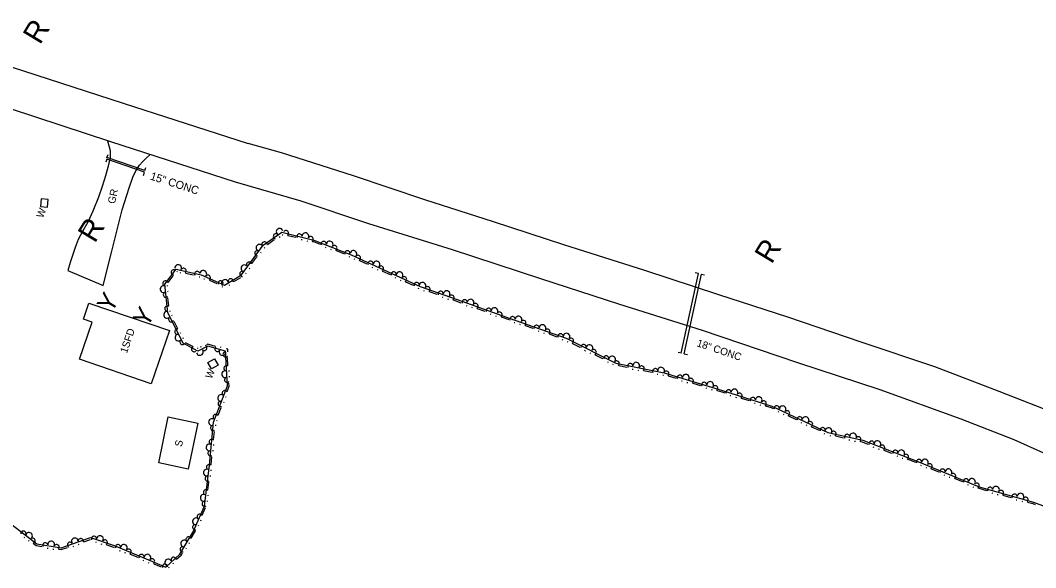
# Model space of a CAD drawing. Extents: x 2030130 to 2036320, y 723205 to 762423.
# Drawn here: x 2032906 to 2033413, y 760340 to 760614 of the extents above; entities that cross this region are included whole.
import ezdxf

# ---------------------------------------------------------------- set-up
doc = ezdxf.new("R2010")
doc.units = 0
for name, color, linetype in [('Draft_Station Cardinal Points', 7, 'Continuous'), ('Draft_Station Labels Major', 7, 'Continuous'), ('Draft_Station Tics Major', 7, 'Continuous'), ('Draft_Station Tics Minor', 7, 'Continuous'), ('Exist Terrain Model Ground Surface', 7, 'Continuous'), ('Old_Level_23', 7, 'Continuous'), ('Old_Level_26', 7, 'Continuous'), ('Old_Level_28', 7, 'Continuous')]:
    doc.layers.add(name, color=color, linetype=linetype)

msp = doc.modelspace()

# ---------------------------------------------------------------- linework, layer by layer
at = {"layer": 'Draft_Station Labels Major'}
for points in [[(2032832.59, 760613.36), (2032894.61, 760592.59), (2032957.05, 760572.43), (2033019.49, 760552.28)], [(2033013.2, 760532.89), (2032950.76, 760553.04), (2032888.41, 760573.49), (2032825.76, 760593.66)], [(2032949.17, 760553.56), (2032950.55, 760548.62), (2032950.49, 760545.31), (2032949.54, 760540.89), (2032948.16, 760536.08), (2032946.57, 760530.78), (2032944.62, 760525.31), (2032941.76, 760518.4), (2032939.42, 760512.92), (2032936.8, 760508.6), (2032934.52, 760504.18), (2032933.01, 760500.22), (2032930.49, 760492.69), (2032929.3, 760488.66), (2032946.92, 760481.25), (2032951.2, 760497.63), (2032956.51, 760519.06), (2032960.04, 760530.11), (2032961.79, 760535.38), (2032963.68, 760539.17), (2032965.16, 760541.3), (2032966.6, 760543.11), (2032968.36, 760544.68), (2032970.54, 760546.65)], [(2033424.7, 760416.54), (2033394.8, 760428.2), (2033362.58, 760440.47), (2033325.75, 760452.77), (2033289.22, 760465.43), (2033254.74, 760476.58), (2033217.65, 760488.74), (2033177.23, 760501.54), (2033142.16, 760513.04), (2033107.78, 760524.08), (2033072.11, 760535.96), (2033036.11, 760547.48), (2033019.49, 760552.28)], [(2033417.08, 760397.28), (2033402.25, 760404), (2033375.76, 760414.28), (2033335.37, 760428.97), (2033294.16, 760442.46), (2033246.58, 760458.7), (2033205.19, 760471.67), (2033165.8, 760484.6), (2033121.62, 760499.02), (2033079.78, 760512.09), (2033045.88, 760523.44), (2033013.2, 760532.89)]]:
    msp.add_lwpolyline(points, dxfattribs=at)
at = {"layer": 'Draft_Station Tics Major'}
for points in [[(2032901.47, 760361.44), (2032913.81, 760351.98), (2032925.95, 760349.97), (2032940.73, 760355.09), (2032952.52, 760351.1), (2032968.44, 760344.49), (2032978.26, 760340.41), (2032985.31, 760346.87), (2032992, 760358.04), (2032997.58, 760370.9), (2033000.07, 760391.34), (2033002.22, 760412.78), (2033009.16, 760430.97), (2033008.08, 760448.36), (2032999.39, 760450.9), (2032994.32, 760448.34), (2032986.92, 760452.34), (2032979.32, 760467.58), (2032977.79, 760481.81), (2032983.41, 760489.32), (2032995.9, 760486.58), (2033007.7, 760481.38), (2033016.17, 760486.45), (2033027.03, 760501.32), (2033036.34, 760507.85), (2033052.3, 760503.94), (2033070.93, 760496.57), (2033105.44, 760480.62), (2033126.3, 760473.29), (2033152.81, 760463.92), (2033178.36, 760454.79), (2033203.3, 760442.29), (2033227.3, 760437.47)], [(2033035.04, 760505.43), (2033035.38, 760505.67)], [(2033036.46, 760506.55), (2033036.85, 760506.45)], [(2033039.34, 760506.27), (2033043.33, 760505.29)], [(2033027.48, 760499.84), (2033027.72, 760500.17)], [(2033029.1, 760501.76), (2033032.46, 760504.12)], [(2033046.02, 760504.21), (2033046.41, 760504.11)], [(2033048.8, 760503.52), (2033049.2, 760503.43)], [(2033051.69, 760503.24), (2033052.05, 760503.15), (2033055.41, 760501.82)], [(2033057.94, 760500.38), (2033058.32, 760500.23)], [(2033021.34, 760492.14), (2033023.76, 760495.45)], [(2033025.79, 760497.53), (2033026.03, 760497.86)], [(2033060.61, 760499.33), (2033060.99, 760499.18)], [(2033063.42, 760498.65), (2033067.24, 760497.15)], [(2033069.76, 760495.71), (2033070.14, 760495.56)], [(2033019.98, 760489.58), (2033020.22, 760489.91)], [(2033072.32, 760494.57), (2033072.69, 760494.4)], [(2033075.09, 760493.74), (2033078.82, 760492.02)], [(2033081.25, 760490.44), (2033081.62, 760490.27)], [(2032979.48, 760482.7), (2032981.94, 760485.98)], [(2032983.99, 760488.03), (2032984.23, 760488.36)], [(2032985.28, 760487.65), (2032985.68, 760487.56)], [(2032988.17, 760487.44), (2032992.18, 760486.56)], [(2032994.9, 760485.54), (2032995.3, 760485.45)], [(2032997.34, 760484.6), (2032997.71, 760484.44)], [(2033012.24, 760483.14), (2033015.76, 760485.25)], [(2033018.28, 760487.26), (2033018.53, 760487.6)], [(2033083.86, 760489.24), (2033084.23, 760489.07)], [(2033086.64, 760488.41), (2033090.36, 760486.69)], [(2033092.79, 760485.11), (2033093.16, 760484.94)], [(2032979.13, 760480.8), (2032979.09, 760481.21)], [(2033000.13, 760483.82), (2033003.88, 760482.17)], [(2033006.35, 760480.63), (2033006.72, 760480.47)], [(2033009.99, 760481.32), (2033010.34, 760481.53)], [(2033095.4, 760483.91), (2033095.77, 760483.73)], [(2033098.18, 760483.07), (2033101.9, 760481.35)], [(2033104.33, 760479.78), (2033104.7, 760479.61)], [(2032979.78, 760470.98), (2032979.34, 760475.05)], [(2032979.44, 760477.95), (2032979.4, 760478.36)], [(2033107.12, 760478.72), (2033107.51, 760478.59)], [(2033109.97, 760478.16), (2033113.84, 760476.8)], [(2033116.41, 760475.46), (2033116.8, 760475.32)], [(2033119.12, 760474.51), (2033119.51, 760474.37)], [(2033121.96, 760473.94), (2033125.83, 760472.58)], [(2033128.4, 760471.24), (2033128.79, 760471.1)], [(2033131.11, 760470.28), (2033131.49, 760470.14)], [(2033133.95, 760469.71), (2033137.82, 760468.34)], [(2032980.5, 760468.17), (2032980.45, 760468.57)], [(2032981.5, 760465.97), (2032981.32, 760466.33)], [(2033140.39, 760467), (2033140.77, 760466.87)], [(2033143.09, 760466.04), (2033143.48, 760465.91)], [(2033145.94, 760465.47), (2033149.8, 760464.11)], [(2032984.25, 760459.55), (2032982.42, 760463.22)], [(2033152.38, 760462.76), (2033152.4, 760462.76), (2033152.76, 760462.63)], [(2033155.07, 760461.8), (2033155.46, 760461.66)], [(2033157.91, 760461.22), (2033161.78, 760459.84)], [(2032985.89, 760457.16), (2032985.71, 760457.53)], [(2032987.17, 760454.59), (2032986.99, 760454.96)], [(2033164.34, 760458.49), (2033164.73, 760458.35)], [(2033167.04, 760457.52), (2033167.43, 760457.39)], [(2033169.89, 760456.94), (2033173.75, 760455.56)], [(2033176.31, 760454.21), (2033176.7, 760454.07)], [(2032991.77, 760450.65), (2032988.16, 760452.6)], [(2032994.49, 760449.65), (2032994.13, 760449.84)], [(2032995.91, 760450.52), (2032995.54, 760450.33)], [(2033003.17, 760450.65), (2032999.31, 760451.78), (2032998.66, 760451.44)], [(2033006.04, 760450.24), (2033005.64, 760450.36)], [(2033009.33, 760448.06), (2033009.25, 760449.3), (2033008.4, 760449.55)], [(2033178.83, 760453.18), (2033179.19, 760452.99)], [(2033181.58, 760452.26), (2033185.24, 760450.42)], [(2033009.35, 760441.07), (2033009.1, 760445.17)], [(2033187.63, 760448.77), (2033187.99, 760448.59)], [(2033190.19, 760447.48), (2033190.56, 760447.3)], [(2033192.94, 760446.57), (2033196.61, 760444.73)], [(2033198.99, 760443.08), (2033199.36, 760442.89)], [(2033201.56, 760441.79), (2033201.93, 760441.61)], [(2033204.65, 760441.19), (2033208.67, 760440.38)], [(2033211.4, 760439.41), (2033211.81, 760439.33)], [(2033009.94, 760438.23), (2033009.91, 760438.64)], [(2033010.12, 760435.37), (2033010.09, 760435.78)], [(2033214.22, 760438.85), (2033214.62, 760438.76)], [(2033217.11, 760438.68), (2033221.13, 760437.87)], [(2033223.86, 760436.91), (2033224.27, 760436.83)], [(2033226.68, 760436.34), (2033227.01, 760436.28)], [(2033227.3, 760437.47), (2033256.48, 760428.74), (2033281.22, 760420.9), (2033309.09, 760407.67), (2033326.64, 760403.78), (2033354.17, 760393.18), (2033384.87, 760380.56), (2033411.94, 760372.87), (2033436.62, 760363.72)], [(2033229.45, 760435.97), (2033233.38, 760434.8)], [(2033008.98, 760428.21), (2033009.99, 760430.84), (2033009.88, 760432.48)], [(2033236.01, 760433.58), (2033236.4, 760433.46)], [(2033238.76, 760432.76), (2033239.15, 760432.64)], [(2033241.63, 760432.33), (2033245.56, 760431.15)], [(2033248.19, 760429.94), (2033248.58, 760429.82)], [(2033250.94, 760429.11), (2033251.33, 760429)], [(2033008.34, 760425.38), (2033008.49, 760425.76)], [(2033253.81, 760428.68), (2033256.24, 760427.96), (2033257.72, 760427.49)], [(2033260.33, 760426.23), (2033260.72, 760426.11)], [(2033263.06, 760425.36), (2033263.46, 760425.24)], [(2033265.93, 760424.89), (2033269.83, 760423.65)], [(2033004.45, 760416.33), (2033005.91, 760420.16)], [(2033007.32, 760422.7), (2033007.46, 760423.08)], [(2033272.45, 760422.39), (2033272.84, 760422.27)], [(2033275.18, 760421.52), (2033275.57, 760421.4)], [(2033278.04, 760421.05), (2033280.92, 760420.14), (2033281.8, 760419.72)], [(2033003.81, 760413.5), (2033003.95, 760413.89)], [(2033284.22, 760418.12), (2033284.59, 760417.94)], [(2033286.81, 760416.89), (2033287.18, 760416.71)], [(2033289.58, 760416.02), (2033293.28, 760414.26)], [(2033003.28, 760411.04), (2033003.32, 760411.45)], [(2033295.7, 760412.66), (2033296.07, 760412.49)], [(2033298.29, 760411.43), (2033298.66, 760411.26)], [(2033301.06, 760410.57), (2033304.77, 760408.81)], [(2033002.17, 760404.14), (2033002.58, 760408.22)], [(2033307.18, 760407.21), (2033307.55, 760407.03)], [(2033310.14, 760406.17), (2033310.54, 760406.08)], [(2033313.03, 760405.95), (2033317.03, 760405.07)], [(2033319.75, 760404.04), (2033320.15, 760403.95)], [(2033322.55, 760403.42), (2033322.95, 760403.33)], [(2033002.01, 760398.39), (2033002.05, 760398.8)], [(2033002.3, 760401.24), (2033002.34, 760401.65)], [(2033325.44, 760403.2), (2033326.4, 760402.99), (2033329.2, 760401.91)], [(2033331.73, 760400.5), (2033332.11, 760400.35)], [(2033334.41, 760399.47), (2033334.79, 760399.32)], [(2033337.23, 760398.82), (2033341.06, 760397.35)], [(2033000.91, 760391.49), (2033001.32, 760395.57)], [(2033343.59, 760395.93), (2033343.98, 760395.79)], [(2033346.27, 760394.9), (2033346.65, 760394.76)], [(2033349.1, 760394.26), (2033352.93, 760392.78)], [(2033000.97, 760388.57), (2033001.02, 760388.98)], [(2033355.42, 760391.34), (2033355.79, 760391.18)], [(2033358.07, 760390.25), (2033358.45, 760390.09)], [(2033360.88, 760389.54), (2033364.68, 760387.98)], [(2033000.63, 760385.73), (2033000.67, 760386.13)], [(2033367.18, 760386.5), (2033367.55, 760386.35)], [(2033369.83, 760385.41), (2033370.21, 760385.26)], [(2033372.64, 760384.7), (2033376.43, 760383.14)], [(2032999.38, 760378.85), (2032999.87, 760382.92)], [(2033378.93, 760381.67), (2033379.31, 760381.51)], [(2033381.59, 760380.58), (2033381.97, 760380.42)], [(2033384.4, 760379.87), (2033384.6, 760379.78), (2033388.42, 760378.7)], [(2032999.09, 760373.1), (2032999.14, 760373.51)], [(2032999.44, 760375.95), (2032999.49, 760376.36)], [(2033391.07, 760377.52), (2033391.47, 760377.41)], [(2033393.83, 760376.73), (2033394.23, 760376.62)], [(2033396.71, 760376.34), (2033400.65, 760375.22)], [(2033403.31, 760374.04), (2033403.7, 760373.93)], [(2033406.06, 760373.26), (2033406.46, 760373.15)], [(2032996.5, 760366.35), (2032998.14, 760370.11)], [(2033408.94, 760372.87), (2033411.69, 760372.09), (2033412.79, 760371.68)], [(2032995.74, 760363.56), (2032995.9, 760363.93)], [(2032991.01, 760354.79), (2032992.73, 760357.66), (2032993.07, 760358.45)], [(2032994.59, 760360.92), (2032994.76, 760361.3)], [(2032907.37, 760355.37), (2032907.69, 760355.12)], [(2032909.64, 760353.63), (2032909.97, 760353.38)], [(2032937.26, 760353.02), (2032940.74, 760354.22)], [(2032943.19, 760352.96), (2032943.58, 760352.83)], [(2032912.17, 760352.2), (2032913.47, 760351.21), (2032916.3, 760350.74)], [(2032919.07, 760349.86), (2032919.47, 760349.79)], [(2032921.9, 760349.39), (2032922.31, 760349.32)], [(2032924.8, 760349.33), (2032926.02, 760349.12), (2032929.12, 760350.2)], [(2032931.97, 760350.75), (2032932.36, 760350.88)], [(2032934.68, 760351.69), (2032935.07, 760351.82)], [(2032945.91, 760352.04), (2032946.3, 760351.9)], [(2032948.76, 760351.5), (2032952.24, 760350.33), (2032952.58, 760350.18)], [(2032955.08, 760348.71), (2032955.46, 760348.55)], [(2032957.73, 760347.6), (2032958.11, 760347.45)], [(2032988.41, 760349.66), (2032988.62, 760350.01)], [(2032989.89, 760352.12), (2032990.1, 760352.47)], [(2032960.54, 760346.88), (2032964.33, 760345.31)], [(2032966.82, 760343.83), (2032967.2, 760343.67)], [(2032969.47, 760342.73), (2032969.85, 760342.57)], [(2032983.66, 760344.25), (2032985.95, 760346.35), (2032986.58, 760347.4)], [(2032972.28, 760342.01), (2032976.07, 760340.43)], [(2032979.71, 760340.06), (2032980.01, 760340.34)], [(2032981.82, 760342), (2032982.12, 760342.28)]]:
    msp.add_lwpolyline(points, dxfattribs=at)
for centre, radius, start, end in [((2033033.33, 760505.73), 1.3, 53.4798, 254.2764), ((2033035.21, 760508.05), 1.69, 21.0086, 229.0811), ((2033038.34, 760507.36), 1.3, 306.9939, 147.7904), ((2033045.11, 760505.7), 1.3, 4.6603, 205.4569), ((2033048.1, 760505.81), 1.69, 332.1891, 180.2616), ((2033050.69, 760504.33), 1.3, 306.9939, 147.7904), ((2033025.1, 760500.06), 1.69, 39.7887, 247.8612), ((2033027.62, 760501.73), 1.3, 355.8133, 196.6099), ((2033057.24, 760501.98), 1.3, 356.8605, 197.6571), ((2033060.21, 760501.69), 1.69, 324.3893, 172.4618), ((2033062.58, 760499.87), 1.3, 299.194, 139.9906), ((2033024.07, 760497.26), 1.3, 72.2599, 273.0565), ((2033069.06, 760497.31), 1.3, 356.8605, 197.6571), ((2033072.06, 760496.95), 1.69, 321.1621, 169.2346), ((2033074.32, 760495), 1.3, 295.9668, 136.7634), ((2032984.52, 760489.92), 1.69, 333.5745, 181.647), ((2032987.15, 760488.5), 1.3, 308.3792, 149.1758), ((2033017.6, 760489.8), 1.69, 39.7887, 247.8612), ((2033019.95, 760491.63), 1.3, 14.5934, 215.39), ((2033080.65, 760492.08), 1.3, 353.6333, 194.4299), ((2033083.6, 760491.62), 1.69, 321.1621, 169.2346), ((2033085.86, 760489.67), 1.3, 295.9668, 136.7634), ((2032982.26, 760487.79), 1.3, 71.5731, 272.3696), ((2032993.96, 760487), 1.3, 6.0457, 206.8423), ((2032997.04, 760486.97), 1.69, 322.1948, 170.2673), ((2032999.33, 760485.07), 1.3, 296.9995, 137.7961), ((2033016.56, 760487), 1.3, 72.2599, 273.0565), ((2033092.19, 760486.74), 1.3, 353.6333, 194.4299), ((2033095.14, 760486.28), 1.69, 321.1621, 169.2346), ((2033097.4, 760484.33), 1.3, 295.9668, 136.7634), ((2032977.23, 760479.36), 1.69, 82.1281, 290.2006), ((2032978.08, 760482.21), 1.3, 13.9066, 214.7032), ((2033005.71, 760482.26), 1.3, 354.666, 195.4625), ((2033007.88, 760482.44), 1.69, 16.9006, 224.9731), ((2033010.76, 760483.22), 1.3, 351.7053, 192.5019), ((2033103.73, 760481.41), 1.3, 353.6333, 194.4299), ((2033106.64, 760481.07), 1.69, 326.5915, 174.664), ((2033109.08, 760479.34), 1.3, 301.3963, 142.1928), ((2032978.35, 760476.6), 1.3, 114.5993, 315.3959), ((2033115.66, 760477.03), 1.3, 359.0627, 199.8593), ((2033118.64, 760476.85), 1.69, 326.5915, 174.664), ((2033121.07, 760475.12), 1.3, 301.3963, 142.1928), ((2032979.1, 760469.66), 1.3, 56.9328, 257.7294), ((2033127.65, 760472.81), 1.3, 358.9693, 199.7659), ((2033130.63, 760472.62), 1.69, 326.4981, 174.5706), ((2033133.06, 760470.89), 1.3, 301.3029, 142.0994), ((2033139.64, 760468.57), 1.3, 358.9693, 199.7659), ((2033142.62, 760468.39), 1.69, 326.4981, 174.5706), ((2032978.94, 760466.52), 1.69, 102.4597, 310.5322), ((2032980.95, 760464.32), 1.3, 134.9309, 335.7275), ((2033145.05, 760466.66), 1.3, 301.3029, 142.0994), ((2033151.62, 760464.33), 1.3, 358.9693, 199.7659), ((2033154.6, 760464.15), 1.69, 326.3021, 174.3746), ((2032984.06, 760458.08), 1.3, 77.2644, 278.061), ((2033157.03, 760462.41), 1.3, 301.1069, 141.9034), ((2033163.6, 760460.06), 1.3, 358.7733, 199.5699), ((2033166.58, 760459.87), 1.69, 326.3021, 174.3746), ((2033169, 760458.13), 1.3, 301.1069, 141.9034), ((2032984.61, 760455.14), 1.69, 102.4597, 310.5322), ((2033175.57, 760455.78), 1.3, 358.7733, 199.5699), ((2033178.55, 760455.59), 1.69, 326.3021, 174.3746), ((2033180.84, 760453.54), 1.3, 294.1597, 134.9563), ((2032986.62, 760452.94), 1.3, 134.9309, 335.7275), ((2032992.46, 760449.34), 1.3, 112.3671, 313.1637), ((2032995.37, 760447.95), 1.69, 192.7398, 40.8123), ((2032997.56, 760449.97), 1.3, 225.211, 66.0075), ((2033004.12, 760449.52), 1.3, 124.5099, 325.3065), ((2033187.08, 760450.42), 1.3, 351.8262, 192.6228), ((2033190.01, 760449.87), 1.69, 319.355, 167.4275), ((2033192.21, 760447.85), 1.3, 294.1597, 134.9563), ((2033006.64, 760447.93), 1.69, 149.7052, 357.7777), ((2033008.18, 760446.75), 1.3, 111.9775, 312.774), ((2033198.44, 760444.73), 1.3, 351.8262, 192.6228), ((2033201.38, 760444.17), 1.69, 319.355, 167.4275), ((2033008.61, 760439.79), 1.3, 54.311, 255.1076), ((2033203.6, 760442.23), 1.3, 309.4103, 150.2069), ((2033210.44, 760440.86), 1.3, 7.0768, 207.8734), ((2033213.41, 760441.1), 1.69, 334.6056, 182.6781), ((2033216.07, 760439.73), 1.3, 309.4103, 150.2069), ((2033222.9, 760438.35), 1.3, 7.0768, 207.8734), ((2033225.88, 760438.59), 1.69, 334.6056, 182.6781), ((2033007.97, 760436.88), 1.69, 79.5063, 287.5788), ((2033008.96, 760434.06), 1.3, 111.9775, 312.774), ((2033228.5, 760437.11), 1.3, 304.1091, 144.9057), ((2033235.18, 760435.11), 1.3, 1.7756, 202.5722), ((2033238.17, 760435.07), 1.69, 329.3044, 177.3769), ((2033240.68, 760433.47), 1.3, 304.1091, 144.9057), ((2033247.36, 760431.47), 1.3, 1.7756, 202.5722), ((2033250.35, 760431.43), 1.69, 329.3044, 177.3769), ((2033252.86, 760429.82), 1.3, 304.1091, 144.9057), ((2033259.53, 760427.77), 1.3, 0.8573, 201.6539), ((2033262.51, 760427.69), 1.69, 328.3861, 176.4586), ((2033005.99, 760424.96), 1.69, 55.0743, 263.1468), ((2033007.78, 760427.35), 1.3, 29.879, 230.6756), ((2033265, 760426.04), 1.3, 303.1908, 143.9874), ((2033271.65, 760423.93), 1.3, 0.8573, 201.6539), ((2033274.63, 760423.85), 1.69, 328.3861, 176.4586), ((2033005.73, 760421.99), 1.3, 87.5455, 288.342), ((2033277.12, 760422.2), 1.3, 303.1908, 143.9874), ((2033283.63, 760419.76), 1.3, 353.0287, 193.8253), ((2033286.58, 760419.26), 1.69, 320.5575, 168.63), ((2033001.4, 760412.87), 1.69, 70.2458, 278.3183), ((2033003.24, 760415.47), 1.3, 29.879, 230.6756), ((2033288.82, 760417.29), 1.3, 295.3622, 136.1588), ((2033295.12, 760414.3), 1.3, 353.0287, 193.8253), ((2033298.06, 760413.81), 1.69, 320.5575, 168.63), ((2033001.93, 760409.94), 1.3, 102.717, 303.5135), ((2033300.3, 760411.84), 1.3, 295.3622, 136.1588), ((2033306.6, 760408.85), 1.3, 353.0287, 193.8253), ((2033309.54, 760408.36), 1.69, 320.5575, 168.63), ((2033001.24, 760403), 1.3, 45.0505, 245.8471), ((2033312, 760407.02), 1.3, 308.2694, 149.066), ((2033318.81, 760405.51), 1.3, 5.9359, 206.7325), ((2033321.79, 760405.69), 1.69, 333.4647, 181.5372), ((2033324.42, 760404.27), 1.3, 308.2694, 149.066), ((2033331.02, 760402.09), 1.3, 357.3926, 198.1892), ((2033333.99, 760401.82), 1.69, 324.9214, 172.9939), ((2033000.13, 760400.22), 1.69, 70.2458, 278.3183), ((2033000.66, 760397.29), 1.3, 102.717, 303.5135), ((2033336.38, 760400.03), 1.3, 299.7262, 140.5227), ((2033342.89, 760397.52), 1.3, 357.3926, 198.1892), ((2033345.86, 760397.26), 1.69, 324.9214, 172.9939), ((2033348.24, 760395.46), 1.3, 299.7262, 140.5227), ((2033354.75, 760392.95), 1.3, 356.0823, 196.8789), ((2033357.71, 760392.61), 1.69, 323.6111, 171.6836), ((2032998.79, 760387.6), 1.69, 69.0383, 277.1107), ((2032999.95, 760390.35), 1.3, 43.843, 244.6395), ((2033360.06, 760390.76), 1.3, 298.4158, 139.2124), ((2033366.5, 760388.11), 1.3, 356.0823, 196.8789), ((2033369.47, 760387.78), 1.69, 323.6111, 171.6836), ((2032999.26, 760384.65), 1.3, 101.5094, 302.306), ((2033371.81, 760385.93), 1.3, 298.4158, 139.2124), ((2033378.26, 760383.28), 1.3, 356.0823, 196.8789), ((2033381.23, 760382.94), 1.69, 323.6111, 171.6836), ((2032998.42, 760377.73), 1.3, 43.843, 244.6395), ((2033383.57, 760381.09), 1.3, 298.4158, 139.2124), ((2033390.23, 760379.04), 1.3, 2.5795, 203.376), ((2033393.21, 760379.04), 1.69, 330.1083, 178.1808), ((2033395.75, 760377.47), 1.3, 304.913, 145.7096), ((2032997.25, 760374.98), 1.69, 69.0383, 277.1107), ((2032997.72, 760372.03), 1.3, 101.5094, 302.306), ((2033402.46, 760375.56), 1.3, 2.5795, 203.376), ((2033405.44, 760375.57), 1.69, 330.1083, 178.1808), ((2033407.98, 760374), 1.3, 304.913, 145.7096), ((2032993.37, 760363.24), 1.69, 52.4875, 260.56), ((2032995.26, 760365.55), 1.3, 27.2922, 228.0888), ((2032907.14, 760357.1), 1.3, 340.9421, 181.7387), ((2032992.98, 760360.28), 1.3, 84.9587, 285.7553), ((2032909.92, 760356), 1.69, 308.4709, 156.5434), ((2032911.69, 760353.6), 1.3, 283.2757, 124.0722), ((2032921.02, 760351.62), 1.69, 336.5391, 184.6116), ((2032930.4, 760351.51), 1.3, 37.5415, 238.3381), ((2032932.85, 760353.22), 1.69, 5.0704, 213.1428), ((2032935.83, 760353.39), 1.3, 339.8751, 180.6716), ((2032942.42, 760354.52), 1.3, 359.7457, 200.5423), ((2032945.4, 760354.37), 1.69, 327.2745, 175.347), ((2032947.86, 760352.68), 1.3, 302.0792, 142.8758), ((2032987.5, 760352.12), 1.69, 45.0303, 253.1028), ((2032989.68, 760354.16), 1.3, 19.8351, 220.6316), ((2032918.06, 760351.28), 1.3, 9.0103, 209.8068), ((2032923.72, 760350.34), 1.3, 311.3438, 152.1404), ((2032954.41, 760350.31), 1.3, 355.8824, 196.679), ((2032957.38, 760349.97), 1.69, 323.4112, 171.4837), ((2032959.72, 760348.11), 1.3, 298.216, 139.0125), ((2032986.72, 760349.23), 1.3, 77.5015, 278.2981), ((2032966.16, 760345.44), 1.3, 355.8824, 196.679), ((2032969.12, 760345.09), 1.69, 323.3962, 171.4687), ((2032971.46, 760343.23), 1.3, 298.2009, 138.9975), ((2032979.53, 760342.68), 1.69, 28.4953, 236.5678), ((2032982.2, 760344.02), 1.3, 3.3001, 204.0966), ((2032977.9, 760340.56), 1.3, 355.8674, 196.664)]:
    msp.add_arc(centre, radius, start, end, dxfattribs=at)
at = {"layer": 'Draft_Station Tics Minor'}
for p, q in [((2032948.89, 760545.2), (2032949.43, 760546.75)), ((2032948.8, 760544.35), (2032948.26, 760542.8)), ((2032967.54, 760537.63), (2032967, 760536.07)), ((2032967.8, 760538.67), (2032968.34, 760540.22)), ((2033244.53, 760487.16), (2033242.93, 760487.51)), ((2033245.98, 760486.85), (2033247.58, 760486.51)), ((2033235.94, 760447.41), (2033234.33, 760447.76)), ((2033237.38, 760447.1), (2033238.98, 760446.75))]:
    msp.add_line(p, q, dxfattribs=at)
for points in [[(2032967.71, 760537.82), (2032948.8, 760544.35)], [(2032967.8, 760538.67), (2032948.89, 760545.2)], [(2033235.94, 760447.41), (2033244.53, 760487.16)], [(2033237.38, 760447.1), (2033245.98, 760486.85)]]:
    msp.add_lwpolyline(points, dxfattribs=at)
at = {"layer": 'Exist Terrain Model Ground Surface'}
for points in [[(2032915.67, 760520.67), (2032919.13, 760520.31), (2032919.53, 760524.14), (2032916.07, 760524.5)], [(2032971.06, 760432.07), (2032935.12, 760444.27), (2032941.45, 760462.91), (2032937.1, 760464.39), (2032939.83, 760472.43), (2032980.12, 760458.74)], [(2033002.58, 760444.47), (2033004.4, 760441.31), (2033001.19, 760439.47), (2032999.38, 760442.63)], [(2032994.37, 760412.38), (2032989.56, 760389.4), (2032974.75, 760392.5), (2032979.56, 760415.47)]]:
    msp.add_lwpolyline(points, close=True, dxfattribs=at)

# ---------------------------------------------------------------- texts
at = {"layer": 'Draft_Station Cardinal Points'}
for p in [(2032915.43, 760601.22), (2032942.86, 760501.97), (2033281.08, 760491.5)]:
    msp.add_text('R', height=10.66, rotation=58.9267, dxfattribs=at).set_placement(p)
at = {"layer": 'Draft_Station Tics Major'}
for p in [(2032951.12, 760467.05), (2032968.96, 760459.86)]:
    msp.add_text('Y', height=9.02, rotation=58.9267, dxfattribs=at).set_placement(p)
at = {"layer": 'Old_Level_23'}
msp.add_text('GR', height=3.691, rotation=77.5385, dxfattribs=at).set_placement((2032952.82, 760521.79))
at = {"layer": 'Old_Level_26'}
for s, height, rotation, p in [('15" CONC', 4, 342.2322, (2032970.17, 760534.24)), ('18" CONC', 3.691, 341.3931, (2033243.36, 760450.91))]:
    msp.add_text(s, height=height, rotation=rotation, dxfattribs=at).set_placement(p)
at = {"layer": 'Old_Level_28'}
for s, height, rotation, p in [('W', 3.69, 69.3749, (2032916.94, 760514.65)), ('1SFD', 3.691, 71.2401, (2032958.86, 760447.01)), ('W', 3.69, 65, (2033001.13, 760434.19)), ('S', 3.69, 78.1879, (2032986.29, 760400.3))]:
    msp.add_text(s, height=height, rotation=rotation, dxfattribs=at).set_placement(p)

doc.saveas('drawing.dxf')
